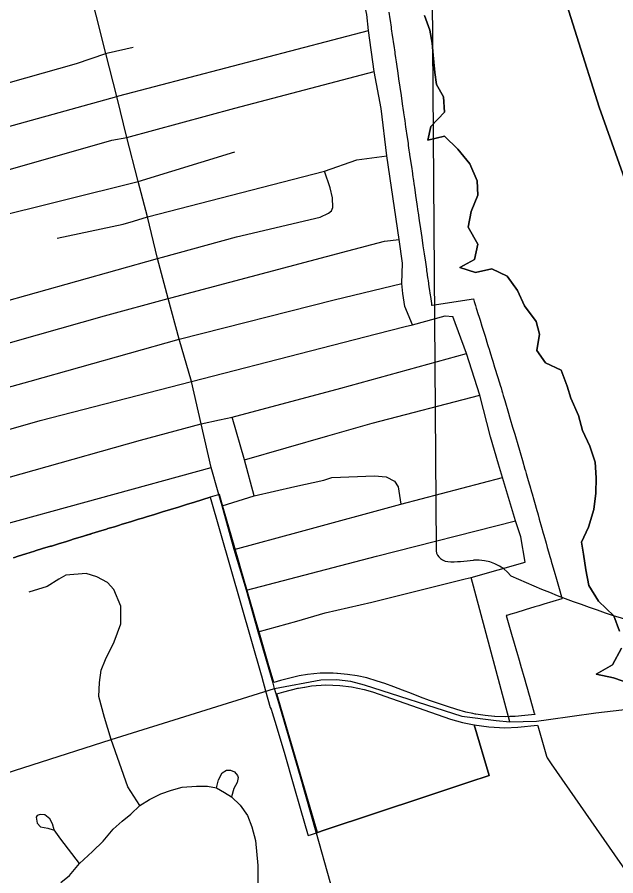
# Model space of a CAD drawing. Extents: x 114604 to 551442, y 316898 to 567001.
# Drawn here: x 167817 to 170319, y 456053 to 459640 of the extents above; entities that cross this region are included whole.
import ezdxf

# ---------------------------------------------------------------- set-up
doc = ezdxf.new("R2010")
doc.units = 0
for name, color, linetype in [('_CIVIL_CONSTRUCTION', 7, 'Continuous'), ('DV_X_County_Line', 7, 'Continuous'), ('GE_P_Alignment_100_Cardinal_Points', 7, 'Continuous'), ('GE_P_Alignment_100_Stations', 7, 'Continuous'), ('GE_P_Alignment_500_Bearings', 7, 'Continuous'), ('GE_P_Alignment_500_Curve_Data', 7, 'Continuous'), ('GE_P_Alignment_500_Distances', 7, 'Continuous'), ('VG_X_Tree_Line_Lt', 7, 'Continuous')]:
    doc.layers.add(name, color=color, linetype=linetype)

msp = doc.modelspace()

# ---------------------------------------------------------------- linework, layer by layer
at = {"layer": '_CIVIL_CONSTRUCTION'}
msp.add_line((168907.4, 456785.9), (168892.8, 456835.9), dxfattribs=at)
for points in [[(168657.6, 457655.7), (168627.7, 457758.9), (168586.4, 457940.7), (168545.7, 458118.1), (168494, 458294.5), (168448.5, 458464.7), (168404.3, 458632.6), (168361.5, 458806.3), (168322.4, 458954.2), (168320.9, 458959.6), (168275.3, 459138.1), (168234.7, 459303), (168233.1, 459309.3), (168187.6, 459488.1), (168146.6, 459648), (168104.4, 459821.6), (168061.8, 459989.1), (168019.9, 460155.2), (167976, 460331.2)], [(168892.8, 456835.9), (168887.2, 456857.5), (168824.7, 457072.6), (168775, 457246.5), (168723.8, 457416.7), (168674.1, 457599), (168657.6, 457655.7)], [(169066.6, 456235.6), (169001, 456466.1), (168907.4, 456785.9)], [(170048.9, 453101.4), (169864.2, 453638.2), (169705.7, 454143.6), (169645.7, 454334.9), (169484.3, 454860.2), (169125.5, 456028.3), (169068, 456230.6), (169066.6, 456235.6)]]:
    msp.add_lwpolyline(points, dxfattribs=at)
at = {"layer": 'DV_X_County_Line'}
for points in [[(169519.4, 459647.8), (169541.6, 459585.7), (169551.8, 459531.6), (169556, 459481.5), (169562.2, 459409.4), (169570.4, 459359.3), (169598.6, 459307.3), (169602.8, 459243.2), (169546.8, 459182.9), (169532.9, 459126.7), (169603.1, 459142.9), (169659.4, 459089), (169709.7, 459027), (169740, 458956.9), (169742.2, 458896.8), (169714.3, 458828.6), (169702.4, 458762.4), (169742.7, 458692.3), (169728.9, 458628.2), (169666.8, 458593.9), (169733.1, 458574.1), (169801.2, 458588.3), (169865.5, 458558.4), (169907.7, 458498.3), (169938, 458434.3)], [(169938, 458434.3), (169986.3, 458368.3), (170000.5, 458316.2), (169988.7, 458248), (170024.9, 458196), (170091.2, 458166.1), (170115.5, 458098), (170131.6, 458048), (170163.9, 457975.9), (170180.2, 457913.8), (170210.4, 457847.7), (170232.7, 457781.6), (170236.9, 457715.5), (170235.1, 457651.4), (170227.3, 457583.2), (170205.4, 457509), (170175.5, 457446.8), (170183.7, 457396.7), (170193.9, 457330.6), (170206.1, 457266.5), (170246.4, 457200.4), (170310.8, 457138.4), (170335, 457074.4)], [(170343.2, 457004.2), (170305.3, 456934), (170237.3, 456895.7), (170309.5, 456879.9), (170377.8, 456856)]]:
    msp.add_lwpolyline(points, dxfattribs=at)
at = {"layer": 'GE_P_Alignment_100_Cardinal_Points'}
for p, q in [((168198, 459490.6), (168302.3, 459515.4)), ((168459, 458467.5), (169198.6, 458663.7)), ((167012.8, 457499.8), (167888.8, 457747.6)), ((169876.5, 456696.4), (169715, 457299.7))]:
    msp.add_line(p, q, dxfattribs=at)
for points in [[(169468.8, 458354.7), (169437.7, 458431.6), (169429.4, 458486), (169425.1, 458527.2), (169427.4, 458612.6), (169413.6, 458710.9), (169362.2, 459060.9), (169338.5, 459258.1), (169309.4, 459413), (169285.1, 459584.6), (169278.4, 459651.4), (169254.4, 459760), (169230.9, 459924.5), (169222.5, 460025.5), (169205.1, 460108.1), (169176.3, 460277.9), (169146.9, 460451.4), (169099.9, 460627), (169057.2, 460797.9), (169003.6, 460988.7), (168967.3, 461107.1)], [(166694.8, 458883.9), (167634.1, 459143.4), (168233.1, 459309.3), (168241.9, 459311.7), (169285.1, 459584.6)], [(166653.6, 459057.2), (167088, 459171.5), (168065.2, 459446.9), (168187.6, 459488.1), (168198, 459490.6)], [(167661.3, 458969.2), (168213, 459125.8), (168275.3, 459138.1), (168726.4, 459260.2), (169309.4, 459413)], [(166789, 458545.6), (167688.6, 458796.7), (168322.4, 458954.2), (168726.7, 459077.9)], [(168303.2, 458788.6), (168361.5, 458806.3), (169102, 458996.7), (169236.6, 459044.1), (169362.2, 459060.9)], [(168424.9, 458638.2), (168733.6, 458722), (169083.1, 458804.1), (169117.7, 458821.7), (169130.7, 458830.5), (169136.3, 458845), (169134.6, 458885.5), (169125.6, 458927.4), (169102, 458996.7)], [(167983.6, 458717.4), (168260.8, 458775.7), (168303.2, 458788.6)], [(169198.6, 458663.7), (169351.8, 458704.3), (169413.6, 458710.9)], [(166838.9, 458195.6), (167034.5, 458252.8), (167222.8, 458300.6), (168404.3, 458632.6), (168424.9, 458638.2)], [(166921.5, 457856.2), (167871.2, 458119), (168494, 458294.5), (169141.9, 458460), (169425.1, 458527.2)], [(166882.4, 458023.1), (167902.1, 458313.1), (168181.6, 458392.7), (168448.5, 458464.7), (168459, 458467.5)], [(169438.8, 458347.3), (169468.8, 458354.7), (169606.5, 458393.1), (169637.5, 458390.3)], [(169940.6, 457362.8), (169922, 457469.8), (169899.8, 457535.9), (169846.2, 457716.5), (169828.5, 457772.5), (169796, 457887.5), (169751.5, 458061.5), (169694.6, 458234.5), (169637.5, 458390.3)], [(168545.7, 458118.1), (169043.1, 458246.6), (169318.9, 458317.8), (169438.8, 458347.3)], [(168662.1, 457957.3), (168716.2, 457969.2), (169169.8, 458090.4), (169694.6, 458234.5)], [(166966.5, 457685.3), (167913.7, 457954.6), (168545.7, 458118.1)], [(168767.9, 457790.3), (169115, 457891.2), (169300.4, 457944.4), (169751.5, 458061.5)], [(167888.8, 457747.6), (168331.9, 457872.9), (168586.4, 457940.7), (168662.1, 457957.3)], [(168807.8, 457640.4), (168767.9, 457790.3), (168716.2, 457969.2)], [(166835.5, 457259.7), (166901, 457286), (167051.8, 457336.9), (167693.4, 457502.7), (168627.7, 457758.9)], [(168674.1, 457599), (168807.8, 457640.4), (168977.9, 457679.4), (169099.2, 457705.4), (169132.6, 457716.8), (169311.2, 457723.7), (169360.1, 457719.8), (169393.8, 457701.9), (169409.3, 457678.3), (169421, 457605.7)], [(168723.8, 457416.7), (169001.6, 457491), (169421, 457605.7), (169846.2, 457716.5)], [(168775, 457246.5), (169319.4, 457388.9), (169899.8, 457535.9)], [(169689.3, 457293.3), (169715, 457299.7), (169940.6, 457362.8)], [(168329.4, 456347.2), (168280, 456424.2), (168209.7, 456622.9), (168182.6, 456714.5), (168158.9, 456801.8), (168161, 456861.1), (168168.3, 456912.7), (168186.1, 456956.6), (168222.2, 457029.8), (168250.9, 457106.2), (168250.4, 457179.4), (168220.6, 457249.5), (168194, 457278.6), (168149.9, 457301.7), (168105.9, 457316), (168021, 457309.6), (167991.9, 457291.8), (167942.3, 457262.1), (167866.3, 457238.2)], [(168824.7, 457072.6), (168986.6, 457116.3), (169104.5, 457151.4), (169299.3, 457196.2), (169689.3, 457293.3)], [(168650.8, 456420.5), (168658.8, 456453.6), (168674.2, 456483.1), (168692.4, 456494.2), (168708.9, 456494.3), (168725.5, 456488), (168738.4, 456471.6), (168740.3, 456463.4), (168736.8, 456443.1), (168723.2, 456417.3), (168712.5, 456383.3)], [(167999.7, 456024.3), (168035.5, 456054.1), (168077.6, 456104.6), (168132.6, 456154), (168176.1, 456198.1), (168218.2, 456247.3), (168256.5, 456281), (168292.4, 456310.9), (168329.4, 456347.2), (168370.4, 456372), (168417.9, 456395.5), (168461.5, 456411.3), (168506.5, 456423.2), (168567, 456427.5), (168612.2, 456427.6), (168650.8, 456420.5), (168683.9, 456401.5), (168712.5, 456383.3), (168748.5, 456347.8), (168779.7, 456305), (168797.9, 456258.1), (168812.9, 456200.7), (168823.1, 456096.1), (168823.6, 456024)], [(168077.6, 456104.6), (167999.7, 456205.8), (167972.4, 456245.5), (167964.4, 456269.9), (167954, 456290.5), (167933.3, 456307.1), (167912.7, 456309.5), (167901.1, 456305.5), (167896, 456297.8), (167900.1, 456273.3), (167914.3, 456258), (167945.3, 456251.8), (167967.2, 456245.5)]]:
    msp.add_lwpolyline(points, dxfattribs=at)
at = {"layer": 'GE_P_Alignment_100_Stations'}
for points in [[(169370.8, 459661.5), (169374.9, 459632.9), (169375.9, 459626.5), (169380, 459598), (169380.9, 459591.6), (169385.1, 459563.4), (169386, 459557), (169390.1, 459529), (169391, 459522.6), (169395.1, 459494.5), (169396, 459488.1), (169398.6, 459470.6), (169401.2, 459453.1), (169405.3, 459425), (169406.3, 459417.5), (169411.4, 459382.6), (169416.5, 459347.7), (169421.6, 459312.8), (169426.7, 459277.9), (169430.7, 459250.4), (169431.8, 459242.9), (169432.2, 459240.2), (169435.7, 459215.9), (169436.8, 459208.4), (169440.9, 459180.6), (169442, 459173.1), (169445.9, 459146.2), (169447, 459138.7), (169450.8, 459112.3), (169451.9, 459104.8), (169454.8, 459085.1), (169456, 459076.7), (169457.1, 459069.3), (169457.5, 459066.7), (169461.3, 459040.4), (169462.4, 459032.9), (169466.3, 459006.1), (169467.4, 458998.6), (169471.4, 458971.4), (169472.2, 458965.6), (169476.6, 458935.5), (169477.5, 458929.6), (169482.5, 458895.2), (169487.7, 458859.5), (169492.2, 458828.4), (169493, 458822.6), (169497.8, 458790.2), (169502.9, 458755.3), (169508, 458720.2), (169513.1, 458685.6), (169518.1, 458651.7), (169523.3, 458616.1), (169527.5, 458587.3), (169528.4, 458581), (169530.4, 458567.1), (169531.3, 458561.1), (169533.6, 458545.5), (169534.5, 458539.5), (169538.3, 458513.2), (169539.2, 458507.2), (169543.3, 458479.1), (169544.2, 458473.1), (169548.5, 458443.7), (169549.1, 458436.5), (169551.7, 458436.9), (169724.1, 458463.2), (169727.4, 458452.6), (169729.9, 458444.4), (169732.9, 458435), (169735.9, 458425.2), (169738.9, 458415.6), (169741.8, 458406.1), (169749.2, 458382.6), (169751.9, 458373.8), (169759.4, 458349.8), (169762.1, 458340.9), (169769.8, 458316.3), (169772.6, 458307.4), (169783.5, 458272.3), (169785.9, 458264.5), (169789.5, 458253.2), (169795.4, 458234), (169802.3, 458211.9), (169805.1, 458203), (169812.9, 458178), (169815.6, 458169.2), (169823.5, 458143.7), (169826.3, 458134.8), (169837.7, 458098.1), (169839.6, 458091.6), (169843.4, 458078.9), (169845.8, 458070.5), (169849, 458059.7), (169855.4, 458038.1), (169858.1, 458029), (169868, 457995.2), (169878.3, 457960.4), (169888.1, 457927.1), (169896.7, 457897.8), (169899.4, 457888.7), (169909.1, 457855.5), (169916.3, 457831.1), (169916.4, 457830.9), (169919, 457822), (169928.7, 457788.1), (169939, 457752.4), (169941.4, 457744.2), (169944.5, 457733.2), (169950, 457714.2), (169956.8, 457690.6), (169959.4, 457681.6), (169966.5, 457657.2), (169969, 457648.2), (169976.2, 457623.4), (169978.8, 457614.4), (169988.9, 457579.4), (169991.3, 457570.9), (169994.3, 457560.5), (169998.8, 457542.4), (170008.2, 457509.9), (170015.4, 457484.9), (170017.8, 457476.5), (170027.6, 457442.7), (170032.9, 457424.3), (170038.1, 457406.2), (170040.6, 457397.4), (170043.9, 457386.3), (170047.6, 457374), (170049.4, 457367.8), (170060.2, 457329.8), (170061.3, 457325.8), (170071, 457291.6), (170081.9, 457253.2), (170091.9, 457217.9), (170094, 457210.4), (170018.6, 457187.6), (169997.9, 457181.4), (169980.2, 457176), (169940.3, 457163.9), (169901, 457152.1), (169879.9, 457145.7), (169864, 457140.9), (169861.2, 457140), (169872.3, 457101.9), (169883.5, 457063), (169894.5, 457024.9), (169904.3, 456990.8), (169905.4, 456987), (169915.2, 456953.3), (169924, 456923.2), (169925.1, 456919.3), (169935, 456885), (169936.1, 456881.2), (169946.2, 456846.7), (169947.3, 456842.8), (169957.5, 456807.7), (169958.6, 456803.8), (169978.6, 456733.1), (169979.3, 456730.8), (169980.5, 456726.4), (169939.7, 456722.8), (169899.1, 456719.1), (169877, 456718.2), (169858.6, 456717.6), (169814.2, 456718.5), (169812.5, 456718.5), (169772.7, 456722), (169733.8, 456728), (169731.8, 456728.3), (169721, 456730.5), (169692.6, 456737), (169654.1, 456748.1), (169616.3, 456759.8), (169578.1, 456772.8), (169540.2, 456785.7), (169503, 456799.9), (169465.3, 456814.2), (169428, 456828.4), (169390.9, 456842.6), (169353.6, 456855.7), (169321.2, 456866.8), (169278.3, 456879.5), (169237.5, 456888.5), (169198, 456894.6), (169156.3, 456898.4), (169152.9, 456898.7), (169138.4, 456899.7), (169083.5, 456899.2), (169031, 456893.3), (168995.2, 456888.4), (168917.1, 456868.6), (168889.5, 456860.7), (168866.3, 456939.9), (168855.2, 456979.1), (168844.1, 457017.7), (168827.1, 457075.9), (168812, 457128.5), (168802.2, 457163.2), (168792.8, 457196.1), (168777.4, 457249.7), (168762, 457302.2), (168752.2, 457335.8), (168742.2, 457369.9), (168727.1, 457422.8), (168712, 457475.7), (168702.3, 457509.3), (168692.6, 457543), (168677.2, 457596.1), (168662.9, 457645.5), (168633.7, 457637.2), (168624.4, 457634.3), (168558.8, 457614.1), (168524.6, 457603.7), (168491.4, 457593.5), (168458.4, 457583.4), (168424.6, 457573.1), (168390.9, 457562.7), (168357.8, 457552.6), (168341, 457547.5), (168324.5, 457542.4), (168307.3, 457537.1), (168290.8, 457532.1), (168256.6, 457521.6), (168240.9, 457516.8), (168223.8, 457511.6), (168196.7, 457503.3), (168190.3, 457501.3), (168156.8, 457491.1), (168128.8, 457482.5), (168102.8, 457474.6), (168089.5, 457470.5), (168055.6, 457460.1), (168036, 457454.1), (168022.9, 457450.1), (167989.5, 457439.9), (167960, 457430.8), (167956.5, 457429.8), (167923.2, 457419.7), (167892.2, 457410.3), (167889.1, 457409.4), (167853.9, 457398.7), (167821.9, 457387.7), (167802.4, 457381.8)], [(167802.4, 457381.8), (167821.9, 457387.7), (167853.9, 457398.7), (167889.1, 457409.4), (167892.2, 457410.3), (167923.2, 457419.7), (167956.5, 457429.8), (167960, 457430.8), (167989.5, 457439.9), (168022.9, 457450.1), (168036, 457454.1), (168055.6, 457460.1), (168089.5, 457470.5), (168102.8, 457474.6), (168123.2, 457480.8), (168128.8, 457482.5), (168156.8, 457491.1), (168190.3, 457501.3), (168196.7, 457503.3), (168223.8, 457511.6), (168240.9, 457516.8), (168256.6, 457521.6), (168290.8, 457532.1), (168307.3, 457537.1), (168324.5, 457542.4), (168341, 457547.5), (168357.8, 457552.6), (168390.9, 457562.7), (168424.6, 457573.1), (168458.4, 457583.4), (168491.4, 457593.5), (168524.6, 457603.7), (168558.8, 457614.1), (168624.4, 457634.3), (168836.8, 456892.7), (168839.2, 456884.1), (168839.3, 456883.2), (168855.2, 456825.6), (168855.3, 456825.2), (168874.5, 456755.7), (168878.5, 456748.5), (168882.5, 456735.2), (168899, 456680.9), (168935.6, 456560.4), (168970.1, 456436.6), (169002.6, 456326.3), (169031.2, 456229.5), (169033.6, 456221.6), (169043.4, 456224.5), (169071.8, 456234.3), (169100.3, 456243.7), (169100.4, 456243.8), (169525.7, 456383.8), (169705.6, 456443.9), (169789.8, 456471.6), (169727.6, 456683), (169788, 456674.8), (169854.9, 456671.7), (169909.9, 456673.7), (169992.4, 456682.5), (169993.3, 456679.3), (170029.9, 456552.2), (170031.9, 456545.7), (170049.1, 456521.1), (170049.2, 456520.9), (170314, 456140.8), (170727.8, 455546.8)]]:
    msp.add_lwpolyline(points, dxfattribs=at)
msp.add_lwpolyline([(169071.8, 456234.3), (168903.1, 456812.7), (168932.1, 456820.9), (168990.7, 456836.2), (168992.8, 456836.8), (169018.2, 456841.1), (169020.1, 456841.5), (169047, 456846.1), (169106.9, 456850.4), (169165.8, 456848.6), (169214.4, 456842.6), (169267.3, 456831.2), (169301.7, 456821), (169409.1, 456783.9), (169628.4, 456707.6), (169678.7, 456693.4), (169727.6, 456683), (169789.8, 456471.6), (169705.6, 456443.9), (169525.7, 456383.8), (169100.4, 456243.8)], close=True, dxfattribs=at)
at = {"layer": 'GE_P_Alignment_500_Bearings'}
for points in [[(168892.8, 456835.9), (169086.8, 456871.2), (169153.8, 456873), (169210.6, 456865.6), (169267.4, 456850.6), (169675.4, 456719.5), (169819.8, 456701.2), (169876.5, 456696.4), (169988.1, 456699.6), (170038.5, 456705.7), (170236.3, 456733.2), (170416.9, 456754.6), (170863.8, 456828.5), (171352.1, 456909.3), (171447.7, 456922.6), (171492.9, 456917.5), (171539.3, 456880.8), (171604.8, 456814.4), (171630.2, 456788)], [(163365.7, 455080.7), (163413.9, 455096.2), (163482, 455129.3), (163574.1, 455203.6), (163630.2, 455245.9), (163679.2, 455282.7), (163739, 455316), (163820.8, 455342), (164189.3, 455453.5), (164337.5, 455491.3), (164592.1, 455569.8), (164835.9, 455640.9), (165108.8, 455726.2), (165371, 455790.7), (165562.8, 455787.1), (166126.4, 455944), (166757, 456161.8), (167547.5, 456411.4), (168209.7, 456622.9), (168892.8, 456835.9)]]:
    msp.add_lwpolyline(points, dxfattribs=at)
at = {"layer": 'GE_P_Alignment_500_Curve_Data'}
msp.add_line((169545.7, 460589.7), (169568.5, 457419.8), dxfattribs=at)
for centre, major_axis, start_param, end_param in [((169628.9, 457413.3), (61, 0.4), 3.00124, 4.508301), ((169635.8, 457737.7), (465.6, 3.4), 4.665946, 4.897461), ((169734.7, 457238.1), (167.9, 1.2), 0.519207, 1.627899), ((171834, 460101.4), (3998, 28.8), 4.195995, 4.488959)]:
    msp.add_ellipse(centre, major_axis=major_axis, ratio=0.8, start_param=start_param, end_param=end_param, dxfattribs=at)
at = {"layer": 'GE_P_Alignment_500_Distances'}
for points in [[(170803.8, 457703.8), (170250.2, 459264.1), (170063.2, 459856.3), (169958.9, 460388.9), (169911.1, 461152.6), (169905.4, 461946.5), (169968.1, 464386.5)], [(169968.1, 464386.5), (169905.4, 461946.5), (169911.1, 461152.6), (169958.9, 460388.9), (170063.2, 459856.3), (170250.2, 459264.1), (170803.8, 457703.8)]]:
    msp.add_lwpolyline(points, dxfattribs=at)
at = {"layer": 'VG_X_Tree_Line_Lt'}
for points in [[(169938, 458434.3), (169907.7, 458498.3), (169865.5, 458558.4), (169801.2, 458588.3), (169733.1, 458574.1), (169666.8, 458593.9), (169728.9, 458628.2), (169742.7, 458692.3), (169702.4, 458762.4), (169714.3, 458828.6), (169742.2, 458896.8), (169740, 458956.9), (169709.7, 459027), (169659.4, 459089), (169603.1, 459142.9), (169532.9, 459126.7), (169546.8, 459182.9), (169602.8, 459243.2), (169598.6, 459307.3), (169570.4, 459359.3), (169562.2, 459409.4), (169556, 459481.5), (169551.8, 459531.6), (169541.6, 459585.7), (169519.4, 459647.8)], [(170335, 457074.4), (170310.8, 457138.4), (170246.4, 457200.4), (170206.1, 457266.5), (170193.9, 457330.6), (170183.7, 457396.7), (170175.5, 457446.8), (170205.4, 457509), (170227.3, 457583.2), (170235.1, 457651.4), (170236.9, 457715.5), (170232.7, 457781.6), (170210.4, 457847.7), (170180.2, 457913.8), (170163.9, 457975.9), (170131.6, 458048), (170115.5, 458098), (170091.2, 458166.1), (170024.9, 458196), (169988.7, 458248), (170000.5, 458316.2), (169986.3, 458368.3), (169938, 458434.3)], [(170377.8, 456856), (170309.5, 456879.9), (170237.3, 456895.7), (170305.3, 456934), (170343.2, 457004.2)]]:
    msp.add_lwpolyline(points, dxfattribs=at)

doc.saveas('drawing.dxf')
